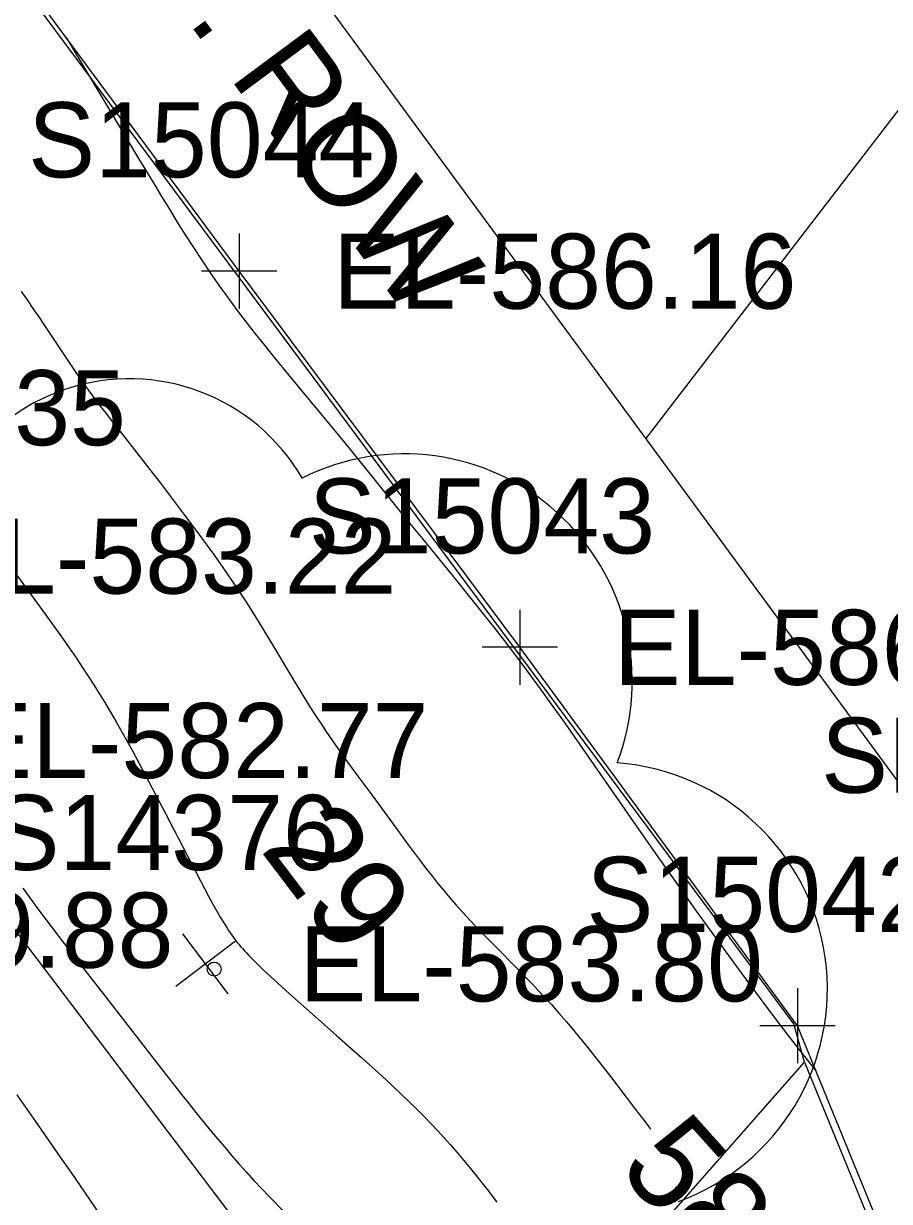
# Model space of a CAD drawing. Extents: x 1729869 to 1735532, y 648588 to 653771.
# Drawn here: x 1731453 to 1731499.1, y 651840.7 to 651903.5 of the extents above; entities that cross this region are included whole.
import ezdxf

# ---------------------------------------------------------------- set-up
doc = ezdxf.new("R2010")
doc.units = 0
for name, color, linetype in [('SURVEY - CONTOURS - Index with Text', 7, 'Continuous'), ('SURVEY - CONTOURS - Intermediate with optional Text', 7, 'Continuous'), ('SURVEY - DRAINAGE - Area Shapes', 7, 'Continuous'), ('SURVEY - DTM - Breaklines', 7, 'Continuous'), ('SURVEY - DTM - Breaklines - Points - Elevations', 7, 'Continuous'), ('SURVEY - DTM - Breaklines - Points - Locators', 7, 'Continuous'), ('SURVEY - DTM - Breaklines - Points - Numbers', 7, 'Continuous'), ('SURVEY - NON-TRANSPORTATION - Features', 7, 'Continuous'), ('SURVEY - PROPERTY - ROW Lines', 7, 'Continuous'), ('SURVEY - PROPERTY - ROW Lines - Points - Numbers', 7, 'Continuous'), ('SURVEY - PROPERTY - ROW Lines Text', 7, 'Continuous'), ('SURVEY - VEGETATION - Features - Points - Elevations', 7, 'Continuous'), ('SURVEY - VEGETATION - Features - Points - Locators', 7, 'Continuous'), ('SURVEY - VEGETATION - Features - Points - Numbers', 7, 'Continuous'), ('SURVEY - VEGETATION - Features with Text', 7, 'Continuous')]:
    doc.layers.add(name, color=color, linetype=linetype)

msp = doc.modelspace()

# ---------------------------------------------------------------- linework, layer by layer
at = {"layer": 'SURVEY - CONTOURS - Index with Text'}
msp.add_lwpolyline([(1731452.882, 651889.182), (1731453.202, 651888.729), (1731453.516, 651888.275), (1731453.825, 651887.823), (1731454.129, 651887.372), (1731455.3, 651885.616), (1731455.59, 651885.187), (1731455.881, 651884.762), (1731456.201, 651884.306), (1731456.499, 651883.892), (1731456.801, 651883.482), (1731457.106, 651883.075), (1731457.414, 651882.672), (1731457.724, 651882.27), (1731458.352, 651881.468), (1731459.612, 651879.865), (1731459.924, 651879.465), (1731460.252, 651879.039), (1731460.902, 651878.187), (1731461.543, 651877.335), (1731462.298, 651876.321), (1731462.737, 651875.725), (1731463.183, 651875.109), (1731463.506, 651874.655), (1731463.835, 651874.186), (1731464.17, 651873.7), (1731464.509, 651873.195), (1731464.852, 651872.672), (1731465.2, 651872.128), (1731465.71, 651871.304), (1731466.225, 651870.45), (1731467.257, 651868.718), (1731467.767, 651867.872), (1731468.269, 651867.061), (1731468.568, 651866.594), (1731468.863, 651866.144), (1731469.154, 651865.71), (1731469.441, 651865.291), (1731469.723, 651864.887), (1731470.002, 651864.494), (1731470.28, 651864.109), (1731470.825, 651863.367), (1731471.617, 651862.3), (1731472.39, 651861.246), (1731473.418, 651859.836), (1731473.68, 651859.48), (1731473.947, 651859.12), (1731474.22, 651858.757), (1731474.502, 651858.391), (1731474.792, 651858.019), (1731475.092, 651857.645), (1731475.404, 651857.266), (1731475.728, 651856.882), (1731476.067, 651856.492), (1731476.42, 651856.095), (1731476.789, 651855.692), (1731477.409, 651855.039), (1731478.058, 651854.373), (1731479.391, 651853.023), (1731480.049, 651852.349), (1731480.683, 651851.681), (1731481.116, 651851.209), (1731481.531, 651850.743), (1731481.931, 651850.282), (1731482.315, 651849.826), (1731482.687, 651849.376), (1731483.047, 651848.931), (1731483.288, 651848.628), (1731483.759, 651848.027), (1731484.222, 651847.425), (1731485.607, 651845.607), (1731485.995, 651845.098), (1731486.386, 651844.592), (1731486.418, 651844.551)], dxfattribs=at)
at = {"layer": 'SURVEY - CONTOURS - Intermediate with optional Text'}
for points in [[(1731455.281, 651902.711), (1731459.14, 651896.27), (1731459.949, 651894.927), (1731460.364, 651894.245), (1731460.786, 651893.557), (1731461.206, 651892.878), (1731461.633, 651892.198), (1731462.067, 651891.52), (1731462.509, 651890.845), (1731462.96, 651890.176), (1731463.458, 651889.459), (1731463.926, 651888.812), (1731464.401, 651888.174), (1731464.88, 651887.547), (1731465.361, 651886.932), (1731465.842, 651886.328), (1731466.319, 651885.737), (1731466.794, 651885.153), (1731467.72, 651884.027), (1731469.35, 651882.053), (1731470.106, 651881.13), (1731471.317, 651879.636), (1731473.4, 651877.055), (1731474.276, 651875.979), (1731476.142, 651873.692), (1731476.632, 651873.088), (1731477.126, 651872.475), (1731477.623, 651871.852), (1731478.121, 651871.221), (1731478.618, 651870.582), (1731479.113, 651869.936), (1731479.608, 651869.278), (1731480.099, 651868.614), (1731480.586, 651867.946), (1731481.068, 651867.275), (1731481.547, 651866.603), (1731482.021, 651865.931), (1731482.952, 651864.599), (1731485.195, 651861.363), (1731486.052, 651860.133), (1731486.888, 651858.942), (1731487.794, 651857.664), (1731488.867, 651856.16), (1731489.708, 651854.987), (1731490.569, 651853.799), (1731490.991, 651853.222), (1731491.491, 651852.542), (1731491.997, 651851.86), (1731492.503, 651851.182), (1731493.005, 651850.516), (1731493.498, 651849.868), (1731493.978, 651849.245), (1731494.612, 651848.433), (1731495.229, 651847.649)], [(1731451.876, 651875.132), (1731453.452, 651872.968), (1731454.355, 651871.724), (1731454.72, 651871.219), (1731455.084, 651870.709), (1731455.448, 651870.191), (1731455.813, 651869.661), (1731456.181, 651869.114), (1731456.465, 651868.68), (1731456.752, 651868.232), (1731457.043, 651867.767), (1731457.339, 651867.284), (1731457.64, 651866.778), (1731457.948, 651866.25), (1731458.811, 651864.706), (1731459.697, 651863.052), (1731460.578, 651861.369), (1731462.203, 651858.231), (1731462.889, 651856.936), (1731463.105, 651856.54), (1731463.307, 651856.178), (1731463.497, 651855.848), (1731463.679, 651855.544), (1731463.768, 651855.402), (1731463.855, 651855.266), (1731463.941, 651855.134), (1731464.028, 651855.007), (1731464.115, 651854.883), (1731464.203, 651854.762), (1731464.292, 651854.643), (1731464.384, 651854.526), (1731464.477, 651854.41), (1731464.574, 651854.293), (1731464.675, 651854.178), (1731464.779, 651854.06), (1731464.888, 651853.942), (1731465.002, 651853.82), (1731465.248, 651853.569), (1731465.518, 651853.302), (1731465.817, 651853.017), (1731466.145, 651852.71), (1731467.184, 651851.77), (1731468.389, 651850.701), (1731469.692, 651849.55), (1731471.027, 651848.361), (1731472.327, 651847.178), (1731473.525, 651846.048), (1731473.948, 651845.633), (1731474.347, 651845.232), (1731474.724, 651844.843), (1731475.081, 651844.467), (1731475.417, 651844.101), (1731475.737, 651843.747), (1731476.117, 651843.311), (1731476.474, 651842.89), (1731476.811, 651842.481), (1731477.13, 651842.084), (1731477.434, 651841.697), (1731477.727, 651841.318), (1731478.227, 651840.661)], [(1731452.972, 651857.392), (1731453.344, 651856.881), (1731453.721, 651856.369), (1731454.101, 651855.862), (1731454.484, 651855.354), (1731454.871, 651854.846), (1731455.653, 651853.831), (1731457.217, 651851.819), (1731460.299, 651847.855), (1731461.059, 651846.882), (1731461.438, 651846.401), (1731461.818, 651845.922), (1731462.198, 651845.446), (1731462.58, 651844.973), (1731462.964, 651844.504), (1731463.347, 651844.044), (1731463.731, 651843.589), (1731464.118, 651843.139), (1731464.507, 651842.695), (1731464.898, 651842.258), (1731465.291, 651841.829), (1731465.698, 651841.394), (1731466.105, 651840.967), (1731466.912, 651840.128)], [(1731458.112, 651838.519), (1731456.544, 651840.802), (1731455.545, 651842.264), (1731454.987, 651843.07), (1731453.667, 651844.967), (1731452.684, 651846.386)]]:
    msp.add_lwpolyline(points, dxfattribs=at)
at = {"layer": 'SURVEY - DRAINAGE - Area Shapes'}
for points in [[(1731447.67, 651794.75), (1731494.62, 651848.132), (1731494.044, 651850.166), (1731316.797, 652088.672), (1731252.279, 652032.718), (1731331.927, 651940.868), (1731377.361, 651886.729)], [(1731489.198, 651672.564), (1731463.009, 651708.574), (1731482.093, 651747.619), (1731447.67, 651794.75), (1731494.62, 651848.132), (1731542.002, 651732.226), (1731551.034, 651717.218)]]:
    msp.add_lwpolyline(points, close=True, dxfattribs=at)
at = {"layer": 'SURVEY - DTM - Breaklines'}
msp.add_lwpolyline([(1731173.177, 652162.133), (1731185.96, 652157.822), (1731193.021, 652156.379), (1731200.301, 652157.188), (1731222.402, 652143.758), (1731259.134, 652109.719), (1731287.468, 652067.609), (1731323.876, 652033.257), (1731358.72, 651988.1), (1731387.259, 651947.011), (1731417.761, 651907.382), (1731444.904, 651865.257), (1731475.096, 651825.397), (1731506.912, 651797.592), (1731507.786, 651795.548)], dxfattribs=at)
at = {"layer": 'SURVEY - DTM - Breaklines - Points - Locators'}
for p, q in [((1731464.499, 651892.261), (1731464.499, 651888.261)), ((1731466.499, 651890.261), (1731462.499, 651890.261)), ((1731479.452, 651872.225), (1731479.452, 651868.225)), ((1731481.452, 651870.225), (1731477.452, 651870.225)), ((1731494.239, 651852.067), (1731494.239, 651848.067)), ((1731496.239, 651850.067), (1731492.239, 651850.067))]:
    msp.add_line(p, q, dxfattribs=at)
at = {"layer": 'SURVEY - NON-TRANSPORTATION - Features'}
msp.add_lwpolyline([(1731542.125, 651732.02), (1731531.425, 651758.134), (1731521.859, 651782.175), (1731512.208, 651806.153), (1731504.207, 651825.718), (1731494.239, 651850.067), (1731479.452, 651870.225), (1731464.499, 651890.261), (1731449.622, 651910.354), (1731434.732, 651930.437), (1731419.741, 651950.445), (1731404.733, 651970.44), (1731389.847, 651990.526), (1731374.961, 652010.611), (1731352.665, 652040.647), (1731337.601, 652060.84), (1731322.388, 652080.891), (1731307.692, 652101.438), (1731292.778, 652121.775), (1731281.896, 652136.643), (1731256.782, 652149.028)], dxfattribs=at)
at = {"layer": 'SURVEY - PROPERTY - ROW Lines'}
msp.add_line((1731467.536, 651906.698), (1731504.786, 651855.977), dxfattribs=at)
at = {"layer": 'SURVEY - PROPERTY - ROW Lines Text'}
msp.add_lwpolyline([(1731486.161, 651881.337), (1731513.98, 651917.529), (1731465.121, 651970.761)], dxfattribs=at)
at = {"layer": 'SURVEY - VEGETATION - Features - Points - Locators'}
for p, q in [((1731464.308, 651854.573), (1731461.12, 651852.157)), ((1731463.922, 651851.771), (1731461.506, 651854.959))]:
    msp.add_line(p, q, dxfattribs=at)
at = {"layer": 'SURVEY - VEGETATION - Features with Text'}
msp.add_circle((1731463.17, 651853.085), 0.372, dxfattribs=at)
for centre, radius, start, end in [((1731458.652, 651873.879), 10.653, 30.07573, 186.86465), ((1731473.301, 651868.39), 12.139, 339.12847, 116.6527), ((1731483.773, 651852.037), 12.06, 290.0243, 85.86278)]:
    msp.add_arc(centre, radius, start, end, dxfattribs=at)

# ---------------------------------------------------------------- texts
at = {"layer": 'SURVEY - CONTOURS - Index with Text'}
msp.add_text('585', height=5, rotation=311.89761, dxfattribs=at).set_placement((1731484.602, 651842.427))
at = {"layer": 'SURVEY - DTM - Breaklines - Points - Elevations'}
for s, p in [('EL-586.16', (1731469.499, 651888.261)), ('EL-586.03', (1731484.452, 651868.225)), ('EL-582.77', (1731449.904, 651863.257)), ('EL-579.88', (1731436.321, 651853.159))]:
    msp.add_text(s, height=4, dxfattribs=at).set_placement(p)
at = {"layer": 'SURVEY - DTM - Breaklines - Points - Numbers'}
for s, p in [('S15044', (1731453.259, 651895.261)), ('S15043', (1731468.212, 651875.225)), ('S15042', (1731482.999, 651855.067))]:
    msp.add_text(s, height=4, dxfattribs=at).set_placement(p)
at = {"layer": 'SURVEY - PROPERTY - ROW Lines - Points - Numbers'}
msp.add_text('SP023', height=4, dxfattribs=at).set_placement((1731495.498, 651862.477))
at = {"layer": 'SURVEY - PROPERTY - ROW Lines Text'}
msp.add_text('PRES. ROW', height=4.998, rotation=306.58378, dxfattribs=at).set_placement((1731450.85, 651918.244))
at = {"layer": 'SURVEY - VEGETATION - Features - Points - Elevations'}
for s, p in [('EL-582.35', (1731433.786, 651880.989)), ('EL-583.22', (1731448.196, 651873.084)), ('EL-583.80', (1731467.714, 651851.365))]:
    msp.add_text(s, height=4, dxfattribs=at).set_placement(p)
at = {"layer": 'SURVEY - VEGETATION - Features - Points - Numbers'}
msp.add_text('S14376', height=4, dxfattribs=at).set_placement((1731451.364, 651858.365))
at = {"layer": 'SURVEY - VEGETATION - Features with Text'}
msp.add_text('29', height=5, rotation=307.16022, dxfattribs=at).set_placement((1731465.567, 651859.471))

doc.saveas('drawing.dxf')
